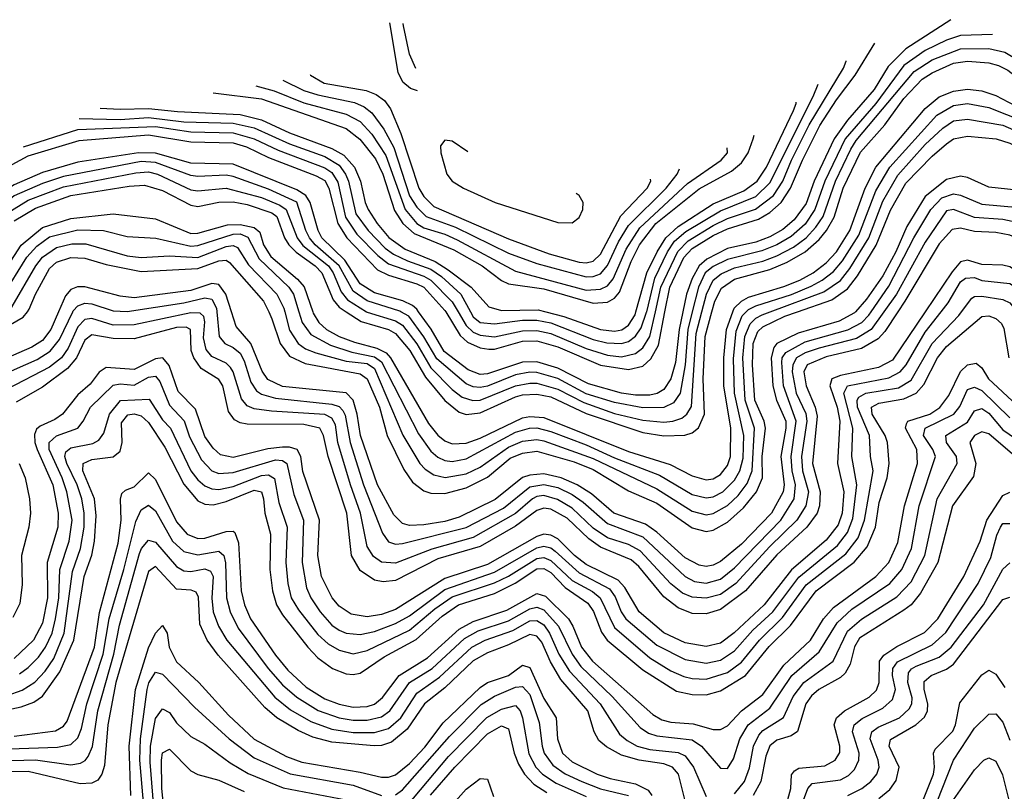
# Model space of a CAD drawing. Header units: inches. Extents: x 884549 to 1028252, y 526810 to 653624.
# Tile 354 of 656: x 897146 to 899934, y 638642 to 640828. Entities that reach past the tile are written whole.
import ezdxf

# ---------------------------------------------------------------- set-up
doc = ezdxf.new("R2010")
doc.units = ezdxf.units.IN
doc.header["$MEASUREMENT"] = 0
doc.layers.add('A8693', color=7, linetype='Continuous')
doc.layers.add('A8694', color=7, linetype='Continuous')

msp = doc.modelspace()

# ---------------------------------------------------------------- linework, layer by layer
at = {"layer": 'A8693', "color": 5}
for points, elevation in [([(897015.7, 639904.3), (897155.5, 639984.5), (897167.4, 640000)], 3620), ([(897255.6, 640000), (897233.8, 639950), (897210, 639918.7), (897180, 639900), (897068.3, 639851.7)], 3580), ([(897090, 639818.9), (897195, 639865), (897231.8, 639888.2), (897258.1, 639921.9), (897296, 640000)], 3560), ([(897110, 638913.1), (897152.1, 638927.9), (897188.7, 638951.3), (897217.6, 638982.4), (897241.8, 639018.2), (897271.3, 639090), (897295.4, 639264.6), (897318, 639330), (897327.9, 639390), (897327.7, 639430), (897321.5, 639470), (897308.4, 639510), (897279.3, 639570), (897273.1, 639590), (897276.5, 639603.5), (897290, 639614.9), (897352.7, 639627.3), (897370, 639636.6), (897384, 639656), (897400.2, 639710), (897431.1, 639748.9), (897512.4, 639752.4), (897550, 639693.6), (897572.3, 639670), (897630.3, 639550), (897650, 639523.7), (897670, 639506.9), (897690, 639498.8), (897710, 639497), (897750, 639505.2), (897830, 639536.4), (897850, 639538.5), (897867.6, 639527.6), (897879.6, 639459.6), (897903.1, 639390), (897899.5, 639290), (897905.1, 639230), (897914.5, 639190), (897935.4, 639155.4), (897990, 639085.9), (898019.1, 639059.1), (898050, 639041.4), (898090, 639031.2), (898130, 639040.7), (898250, 639098.3), (898321.3, 639158.7), (898370, 639192.6), (898490, 639232.3), (898530, 639251.3), (898610, 639301.2), (898630, 639304.2), (898650, 639296), (898710, 639238.5), (898767.7, 639207.7), (898789.8, 639190), (898830, 639106.1), (898930, 639020.3), (898990, 638983.5), (899026.8, 638966.8), (899050, 638960.9), (899090, 638959.1), (899150, 638978), (899190, 639008), (899240.4, 639070), (899306, 639134), (899373.3, 639226.7), (899485.2, 639314.8), (899520.5, 639359.5), (899538.1, 639410), (899562.4, 639550), (899554.8, 639590), (899551.9, 639650), (899518.8, 639730), (899517.1, 639750), (899521.9, 639758.1), (899541.9, 639770), (899634.9, 639785.1), (899670, 639806.5), (899730, 639910.4), (899805.2, 639990), (899812.7, 640000)], 3440), ([(899593, 640000), (899557.3, 639950), (899515.4, 639924.6), (899410, 639897.5), (899370, 639883.7), (899345.8, 639870), (899334.8, 639850), (899333.7, 639830), (899344.8, 639770), (899371.8, 639711.8), (899375.1, 639690), (899359.6, 639590), (899362.7, 639550), (899379.5, 639490), (899371.8, 639450), (899346.4, 639410), (899270, 639335.1), (899174.1, 639230), (899130, 639199.1), (899090, 639189.2), (899050, 639191.4), (899022.9, 639202.9), (898989.6, 639229.6), (898903, 639323), (898870, 639340.6), (898810, 639360.1), (898770, 639387.5), (898710, 639443.7), (898668.4, 639468.4), (898630, 639479.5), (898610, 639476.8), (898597.5, 639470), (898550, 639428.8), (898430, 639360.8), (898312.6, 639327.4), (898210, 639287.8), (898170, 639290.4), (898147.2, 639307.2), (898130, 639335), (898110.8, 639430), (898082.3, 639510), (898046.9, 639630), (898039.5, 639679.5), (898030, 639698.5), (898009.3, 639709.3), (897858.3, 639718.3), (897810, 639725.4), (897790, 639733.4), (897773.3, 639753.3), (897750.5, 639830), (897742.5, 639842.5), (897730, 639854.4), (897690, 639873.4), (897673.4, 639893.4), (897666.5, 639926.5), (897670, 639971.8), (897667.1, 639987.1), (897656.2, 639996.2), (897630, 639996.7), (897470, 639963.2), (897410, 639961.8), (897350, 639980.7), (897330, 639978.3), (897310, 639957.9), (897282.9, 639897.1), (897263.7, 639870), (897230, 639842.8), (897110, 639780.5)], 3540), ([(897110, 638872.4), (897150, 638880.8), (897186, 638894), (897210, 638911), (897259.5, 638980.5), (897298.8, 639070), (897328.3, 639250), (897349.4, 639310.6), (897357.4, 639350), (897361.9, 639421.9), (897357.6, 639470), (897324.8, 639550), (897324.9, 639570), (897350, 639581.4), (897410, 639589.1), (897430, 639605.3), (897435.6, 639630), (897434.1, 639685.9), (897451.9, 639708.1), (897470, 639710.8), (897490, 639705.7), (897510, 639686.7), (897556.3, 639616.3), (897610, 639512.1), (897650, 639464.9), (897670, 639455.1), (897693.7, 639453.7), (897730, 639462.3), (897810, 639494.5), (897830, 639490), (897836.3, 639470), (897839.6, 639430), (897855.6, 639370), (897854.4, 639270), (897861.9, 639210), (897873, 639170), (897890, 639141.5), (897961.5, 639050), (897990, 639019.9), (898031.3, 638990), (898070, 638974.5), (898090, 638972.3), (898110, 638976.4), (898177.7, 639022.3), (898268.4, 639071.6), (898341.9, 639138.1), (898387.9, 639170), (898490, 639201.9), (898548.7, 639231.3), (898610, 639271.6), (898630, 639273.1), (898650, 639261.6), (898690, 639218.8), (898754.6, 639174.6), (898771, 639151), (898792.9, 639092.9), (898809.8, 639070), (898910, 638985.9), (899005.3, 638925.3), (899050, 638915.7), (899090, 638915.5), (899130, 638926.5), (899200.7, 638970), (899268.1, 639051.9), (899329, 639111), (899401.1, 639210), (899508.8, 639291.2), (899546.1, 639333.9), (899568.9, 639390), (899580, 639460), (899602.2, 639530), (899607.9, 639570), (899603.7, 639630), (899596.9, 639650), (899559.5, 639710), (899558.3, 639730), (899578.6, 639741.4), (899650, 639753.6), (899684.8, 639770), (899706.1, 639793.9), (899745, 639870), (899770, 639901.8), (899870, 639986.5), (899890, 639988.6), (899910, 639981.5), (899926.6, 639966.6), (899933.1, 639953.1), (899947, 639870)], 3420), ([(899709.9, 640000), (899617.1, 639862.9), (899578.1, 639841.9), (899470, 639819.6), (899445.9, 639810), (899439.8, 639790), (899460.8, 639730), (899468.5, 639690), (899461.4, 639570), (899479.8, 639490), (899474.6, 639430), (899463.7, 639396.3), (899430, 639352.9), (899331.2, 639268.8), (899253.8, 639170), (899169.3, 639090.7), (899130, 639061.2), (899090, 639051.7), (899030, 639062.5), (898970, 639091), (898899.9, 639150), (898859, 639219), (898840.3, 639240.3), (898750, 639284.1), (898716.4, 639310), (898670, 639356.7), (898650, 639367.7), (898630, 639369.9), (898610, 639363.4), (898470, 639283.9), (898350, 639245), (898210, 639156.5), (898170, 639142.9), (898130, 639136.1), (898083.9, 639143.9), (898050, 639166.3), (898030.1, 639190), (898000.2, 639250), (897990.3, 639310), (897994.3, 639410), (897947.9, 639547.9), (897942, 639590), (897931.8, 639610), (897910, 639616.7), (897890, 639616.9), (897848.3, 639611.7), (897750, 639587.6), (897714.6, 639594.6), (897693.4, 639613.4), (897670, 639646.9), (897643.8, 639723.8), (897594.3, 639774.3), (897568.4, 639848.4), (897550.9, 639870), (897530, 639867.1), (897470, 639836.3), (897390, 639842.2), (897370.6, 639829.4), (897344.7, 639795.3), (897310, 639765.2), (897267.1, 639710), (897245.4, 639694.6), (897203.5, 639676.5), (897192.8, 639667.2), (897187.1, 639652.9), (897188.3, 639630), (897195.1, 639610), (897239.1, 639510), (897254.9, 639430), (897254, 639390), (897223.1, 639290), (897224.3, 639190), (897210, 639117.8), (897184.9, 639070), (897130, 639018)], 3480), ([(899632.4, 640000), (899595.5, 639944.5), (899576.7, 639923.3), (899530, 639896.3), (899430, 639872.9), (899375.8, 639850), (899366.6, 639830), (899372.6, 639790), (899398.3, 639730), (899404.5, 639704.5), (899390.5, 639570), (899412.4, 639490), (899410.7, 639450), (899403.9, 639430), (899374.8, 639390), (899290, 639311.6), (899200.9, 639210), (899130, 639156.9), (899090, 639144.1), (899050, 639145.4), (899010, 639161.4), (898970, 639192.6), (898898.8, 639278.8), (898877.7, 639297.7), (898790, 639332.9), (898757.1, 639357.1), (898695.6, 639415.6), (898650, 639440.7), (898630, 639443.6), (898610, 639437.1), (898550, 639393), (898450, 639335.5), (898330, 639300.1), (898210, 639239.2), (898174.7, 639234.7), (898150, 639239.6), (898110, 639267.3), (898085.5, 639310), (898071.8, 639430), (898018.9, 639590), (898006.1, 639650), (897995.3, 639670), (897950, 639680.8), (897790, 639682.1), (897770, 639685.6), (897754.3, 639694.3), (897737.3, 639717.3), (897720.5, 639790), (897710, 639808.4), (897659.7, 639839.7), (897638.4, 639870), (897631.2, 639890), (897629.6, 639949.6), (897616.6, 639956.6), (897590, 639955.5), (897470, 639923.9), (897410, 639924.8), (897350, 639935.1), (897330, 639919.3), (897306.2, 639870), (897281, 639839), (897210, 639786.2), (897135.7, 639744.3)], 3520), ([(897145.2, 638974.8), (897170, 638992.6), (897198.7, 639021.3), (897218.7, 639050), (897237.2, 639090), (897247.3, 639130), (897256.8, 639190), (897258.8, 639270), (897285.6, 639350), (897294.1, 639410), (897279.3, 639490), (897266, 639530), (897229.3, 639610), (897229.3, 639630), (897250, 639649), (897310, 639670), (897325.6, 639690), (897346.2, 639730), (897410, 639792.2), (897430, 639795.6), (897470, 639792.2), (897510, 639814.7), (897530, 639818.1), (897542.3, 639802.3), (897570, 639735.3), (897611.2, 639691.2), (897626.1, 639646.1), (897660.9, 639580.9), (897690, 639549.2), (897710, 639542), (897750, 639544.5), (897870, 639580.8), (897890, 639579.1), (897902.1, 639570), (897922.4, 639482.4), (897949.6, 639410), (897945.4, 639290), (897958, 639218), (897970.1, 639190), (897996.9, 639150), (898030, 639112.8), (898050, 639098.5), (898070, 639089.8), (898110, 639086), (898150, 639094.8), (898210, 639116.8), (898250, 639139.2), (898350, 639213.1), (898490, 639262.9), (898610, 639331.7), (898630, 639336.4), (898650, 639331.3), (898662.3, 639322.3), (898730, 639260.3), (898815.7, 639215.7), (898832.4, 639192.4), (898849, 639150), (898861.9, 639130), (898950, 639055.7), (899030, 639014.7), (899090, 639004.6), (899130, 639013.4), (899170, 639039.8), (899222.1, 639097.9), (899278.3, 639150), (899352, 639248), (899461.7, 639338.3), (899490, 639374.5), (899505, 639415), (899516.7, 639510), (899502, 639590), (899505.5, 639670), (899480.1, 639770), (899489.9, 639790), (899606.7, 639813.3), (899639.4, 639830), (899656.1, 639850), (899710, 639942.3), (899755.2, 640000)], 3460), ([(897703.9, 640000), (897710.4, 639930), (897726.8, 639910), (897750, 639899), (897770, 639882.6), (897781.4, 639861.4), (897800.4, 639800.4), (897816.1, 639776.1), (897830, 639766.5), (897870, 639755.4), (898030, 639738.2), (898050, 639731.8), (898060.4, 639720.4), (898067.2, 639707.2), (898081.9, 639630), (898119.7, 639510), (898172.9, 639372.9), (898190, 639348.2), (898210, 639341.9), (898230, 639343.5), (898410, 639389.1), (898515.8, 639444.2), (898590, 639503.8), (898630, 639511.2), (898670, 639502.4), (898710, 639482.3), (898741, 639461), (898810, 639400.1), (898910, 639362.5), (899030, 639250.3), (899056.4, 639236.4), (899090, 639231.4), (899130, 639242.9), (899170, 639275.2), (899301, 639410), (899339.3, 639470), (899343.2, 639510), (899333.4, 639550), (899330.1, 639590), (899344.9, 639690), (899308.6, 639790), (899303.8, 639856.2), (899305.4, 639870), (899315.4, 639884.6), (899370, 639915), (899491, 639949), (899530.7, 639970), (899550, 639990.3), (899556.7, 640000)], 3560), ([(899512.3, 640000), (899510, 639997.4), (899466.7, 639973.3), (899350, 639939.7), (899290, 639910), (899281.4, 639898.6), (899273.9, 639870), (899278.5, 639790), (899288.6, 639750), (899315.1, 639690), (899315.8, 639670), (899301.3, 639590), (899310.6, 639510), (899308.1, 639490), (899274.4, 639430), (899190, 639342.1), (899130, 639293.1), (899110, 639282.5), (899090, 639278.8), (899070, 639282), (899030, 639303.5), (898950, 639376), (898918.2, 639398.2), (898828.4, 639430), (898764.6, 639484.6), (898724.5, 639510), (898679.2, 639530), (898630, 639540.8), (898590, 639537.6), (898570, 639530.8), (898491.9, 639468.1), (898390, 639418.6), (898350, 639406.3), (898290, 639396.7), (898250, 639395.1), (898230, 639400.1), (898204.8, 639424.8), (898159.3, 639510), (898110.4, 639650), (898101.2, 639710), (898089.8, 639750), (898070, 639770.4), (897890, 639788.9), (897848.4, 639808.4), (897832.3, 639832.3), (897800.3, 639910), (897758.5, 639958.5), (897745.5, 640000)], 3580), ([(897850.7, 640000), (897860.1, 639980.1), (897883.6, 639910), (897910, 639874.5), (897953.6, 639853.6), (898110, 639824.5), (898129.3, 639810), (898164.2, 639730), (898186, 639650), (898233.2, 639553.2), (898257.6, 639517.6), (898290, 639492.8), (898310, 639486.5), (898350, 639485.5), (898410, 639501.5), (898470, 639531.9), (898534.5, 639585.5), (898570, 639600.1), (898610, 639604.9), (898715.5, 639575.5), (898770, 639552.9), (898870, 639493), (898950, 639457.8), (899050, 639388.3), (899090, 639377.6), (899110, 639381.7), (899150, 639404.2), (899195.5, 639444.5), (899232.2, 639490), (899248.9, 639530), (899248.6, 639590), (899257.9, 639670), (899253.7, 639690), (899227.9, 639750), (899221.2, 639850), (899222.8, 639910), (899236.1, 639943.9), (899250, 639957.1), (899312.5, 639987.5), (899348.4, 640000)], 3620), ([(897896.2, 640000), (897910, 639948.5), (897934.3, 639910), (897955.4, 639895.4), (897983.8, 639883.8), (898070, 639860.5), (898130, 639853.3), (898150, 639839.6), (898230.2, 639650.2), (898279.2, 639570), (898293.9, 639553.9), (898318.1, 639538.1), (898350.3, 639530.3), (898410, 639541.4), (898450, 639559.7), (898530, 639616.6), (898570, 639633.3), (898610, 639638.2), (898630, 639634.7), (898770, 639584.3), (898950, 639498.9), (899050, 639435.6), (899090, 639425.2), (899110, 639428.6), (899150, 639451.2), (899180.2, 639479.8), (899206, 639514), (899219.6, 639550), (899226.4, 639670), (899200.6, 639750), (899193.4, 639870), (899199.5, 639930), (899213.9, 639966.1), (899230, 639981.8), (899248.6, 639991.4), (899271.3, 640000)], 3640), ([(897936.4, 640000), (897945.4, 639970), (897970, 639935.5), (898025.8, 639905.8), (898086, 639886), (898150, 639872.7), (898170, 639858.4), (898274.7, 639654.7), (898310, 639605.7), (898330, 639588), (898350, 639578.6), (898370, 639575.8), (898410, 639583.2), (898550, 639659.1), (898589.6, 639670.4), (898610, 639671.3), (898650, 639661.3), (898750, 639623), (898830, 639586.6), (898957.3, 639537.3), (899050, 639482.7), (899090, 639473.2), (899110, 639475.9), (899137.1, 639490), (899170, 639523.1), (899185.3, 639550), (899194.4, 639585.6), (899196.3, 639650), (899170, 639770), (899167, 639867), (899174.9, 639945.1), (899191.5, 639988.5), (899203.1, 640000)], 3660), ([(897975.4, 640000), (897976.6, 639996.6), (897992.4, 639970), (898014.8, 639950), (898050.5, 639930.5), (898093.7, 639913.7), (898157.4, 639897.4), (898183.5, 639883.5), (898195.6, 639870), (898303.6, 639683.6), (898330, 639650.4), (898350, 639634.6), (898370, 639626.4), (898410, 639627.6), (898450, 639642.1), (898570, 639699.6), (898590, 639703.3), (898630, 639701), (898870, 639604.3), (898987.8, 639567.8), (899050, 639535.1), (899090, 639523.8), (899110, 639527.1), (899130, 639539.2), (899150, 639564.8), (899158.7, 639590), (899159.5, 639670), (899139.4, 639790), (899140, 639870), (899147.4, 639950), (899165.6, 640000)], 3680), ([(898070.3, 640000), (898112.5, 639972.5), (898190, 639949.5), (898210, 639938.8), (898250.1, 639890.1), (898294.9, 639814.9), (898350, 639748.9), (898390, 639715.5), (898410, 639709.4), (898450, 639713.5), (898550, 639759.2), (898570, 639764.8), (898610, 639767), (898650, 639759.1), (898750, 639711.8), (898910, 639657.9), (898970, 639649.1), (899029.7, 639650.3), (899050, 639656.9), (899068.3, 639671.7), (899085.4, 639710), (899081.2, 639810), (899086.7, 639930), (899105.8, 640000)], 3720), ([(898128, 640000), (898130, 639998.8), (898210, 639974.7), (898230, 639962.1), (898270, 639909.8), (898310, 639841.7), (898370, 639780.2), (898398.5, 639758.5), (898428.5, 639748.5), (898450, 639749.7), (898550, 639790.5), (898590, 639798.2), (898610, 639797.5), (898670, 639781.1), (898742.8, 639742.8), (898830, 639712.3), (898910, 639693.2), (898970, 639687.9), (898995.1, 639690), (899020.9, 639699.1), (899035, 639710), (899048.1, 639731.9), (899061.2, 639938.8), (899077.7, 640000)], 3740), ([(899050.2, 640000), (899037.4, 639950), (899030, 639850), (899015.7, 639770), (898997.4, 639742.6), (898970, 639729.2), (898910, 639727.8), (898830, 639742.9), (898750, 639767.9), (898670, 639810.8), (898610, 639827.8), (898590, 639829), (898550, 639821.7), (898470, 639789), (898450, 639785.7), (898430, 639787.8), (898410, 639796.3), (898327, 639867), (898290, 639929.6), (898247.3, 639987.3), (898225.2, 640000)], 3760), ([(899023.9, 640000), (899013.6, 639950), (899003.1, 639856.9), (898989.4, 639810.6), (898970, 639779.8), (898951.4, 639768.6), (898930, 639764), (898890, 639763.6), (898850, 639769.5), (898756.1, 639796.1), (898670, 639840.8), (898610, 639857.9), (898570, 639857.3), (898470, 639824), (898450, 639822.9), (898415.5, 639835.5), (898347.9, 639887.9), (898310.7, 639950.7), (898275.3, 640000)], 3780), ([(898352.2, 640000), (898392.9, 639932.9), (898414, 639914), (898450, 639897.8), (898474, 639894), (898490, 639894.6), (898570, 639917), (898610, 639918), (898670, 639900.6), (898790, 639848.7), (898870, 639836.3), (898910, 639845.9), (898933.4, 639866.6), (898954.4, 639905.6), (898973.1, 640000)], 3820), ([(898386.9, 640000), (898410, 639961.2), (898430, 639942.1), (898450, 639933.6), (898490, 639929.3), (898570, 639946.5), (898610, 639947.4), (898650, 639938.6), (898750, 639896), (898810, 639877.5), (898850, 639872.6), (898890, 639881.5), (898910, 639898.1), (898930.1, 639929.9), (898945.8, 640000)], 3840), ([(898422.4, 640000), (898430, 639985.9), (898449.7, 639969.7), (898490, 639965.7), (898570, 639976.8), (898610, 639976.6), (898650, 639968.4), (898770, 639922), (898808, 639912), (898849.8, 639910.2), (898870, 639916.3), (898890, 639930.9), (898905.8, 639954.2), (898921.1, 639998.9), (898921.4, 640000)], 3860), ([(898635.4, 640000), (898686.3, 639986.3), (898790, 639950.2), (898830, 639945.1), (898850.8, 639949.2), (898870, 639961.9), (898888.5, 639991.5), (898890.9, 640000)], 3880), ([(897130, 638797.6), (897246.9, 638813.1), (897270, 638826.3), (897279.7, 638840.3), (897357.7, 639050), (897371.3, 639148.7), (897424.6, 639344.6), (897432.9, 639410), (897431.1, 639468.9), (897434.9, 639485.1), (897445.5, 639494.5), (897470, 639504.2), (897510, 639543.7), (897530, 639525.2), (897590, 639405.5), (897620.3, 639370), (897650, 639358.1), (897670, 639358.6), (897730, 639378.2), (897750, 639378.6), (897754.6, 639374.6), (897765.4, 639345.4), (897772.5, 639210), (897782.1, 639170), (897799.3, 639130), (897870, 639027.8), (897905.2, 638985.2), (897957.1, 638937.1), (898010, 638904.1), (898050, 638888.3), (898090, 638880.2), (898130, 638882.3), (898150, 638888.9), (898172.7, 638907.3), (898220.7, 638970), (898300.4, 639019.6), (898390, 639101.3), (898430, 639122.8), (898524.9, 639155.1), (898610, 639201.7), (898634.4, 639194.4), (898699.5, 639130), (898712.5, 639110), (898737, 639050), (898767.4, 639010), (898939, 638859), (898964.5, 638844.5), (898990, 638837.7), (899052.6, 638832.6), (899110, 638817), (899130, 638817.2), (899150, 638827.5), (899189.6, 638870), (899250, 638916.1), (899310, 638998.9), (899385.6, 639070), (899422.1, 639130), (899450, 639162.4), (899570.1, 639249.9), (899607.3, 639290), (899633, 639347), (899651.4, 639450), (899688.2, 639570), (899686, 639610), (899654.1, 639670), (899657, 639683), (899660.7, 639690), (899723.1, 639710), (899751.4, 639728.6), (899777.3, 639762.7), (899810, 639830.7), (899830, 639850.3), (899854.4, 639854.4), (899870, 639841.8), (899889.8, 639809.8), (899970, 639736)], 3380), ([(897090, 638761.6), (897252.8, 638767.2), (897290, 638774.5), (897310, 638793.6), (897320.2, 638819.8), (897335.7, 638890), (897382.3, 639030), (897398.8, 639130), (897440.5, 639270), (897474.2, 639405.8), (897490, 639439.5), (897510, 639452.6), (897530, 639436.4), (897578.7, 639350), (897610, 639320.7), (897650, 639312.1), (897710, 639321.6), (897723.8, 639310), (897728.7, 639288.7), (897731.4, 639190), (897741.9, 639150), (897764, 639104), (897849.7, 638989.7), (897890, 638943.3), (897930, 638908.1), (897991, 638871), (898049.9, 638850.1), (898090, 638843.1), (898130, 638843.1), (898170, 638852.5), (898194, 638870), (898250, 638950), (898314.1, 638990), (898405.4, 639074.6), (898444.1, 639095.9), (898530, 639124.8), (898590, 639158.5), (898610, 639163.6), (898630, 639155.9), (898671.7, 639110), (898709.8, 639030), (898735.1, 638995.1), (898823.6, 638910), (898902.6, 638822.6), (898926.8, 638806.8), (898950, 638799.1), (899050, 638787.3), (899076.6, 638770), (899130, 638707.3), (899150, 638706.1), (899166.7, 638733.3), (899185.2, 638790), (899208.4, 638830), (899270, 638876.9), (899332, 638970), (899410, 639036.5), (899460.6, 639119.4), (899502.3, 639157.7), (899609.6, 639230), (899643.5, 639270), (899671, 639330), (899693.2, 639450), (899739.2, 639590), (899731.8, 639610), (899705.7, 639650), (899709.6, 639670), (899791.2, 639710), (899808.1, 639731.9), (899830, 639780.4), (899850, 639786.7), (899870, 639777.2), (899950, 639699.3)], 3360), ([(899170, 638634.5), (899197.9, 638670), (899212.1, 638707.9), (899224.2, 638770), (899239, 638801), (899250, 638813.6), (899308.7, 638851.3), (899336.2, 638910), (899366.1, 638950), (899449.2, 639010.8), (899490, 639095.4), (899530, 639129.8), (899630, 639192.5), (899670, 639235.3), (899708.8, 639310), (899743.8, 639470), (899800.9, 639570), (899798.6, 639590), (899770.8, 639630), (899768.7, 639650), (899830, 639687.5), (899850, 639719.6), (899870, 639726.2), (899890, 639713.3), (899930, 639665.4), (899986.8, 639626.8)], 3340), ([(899957.2, 639597.2), (899890, 639654.7), (899870, 639659.9), (899849.9, 639650), (899836.1, 639630), (899853.1, 639570), (899846.7, 639533.3), (899787, 639450), (899745.4, 639290), (899697.2, 639202.8), (899670, 639170.1), (899650, 639154.7), (899524.3, 639075.7), (899509.4, 639050.6), (899497.7, 639002.3), (899483.7, 638976.3), (899470, 638964.1), (899408.8, 638930), (899387.8, 638912.2), (899371.7, 638890), (899348.7, 638811.3), (899330, 638799.1), (899290, 638787.1), (899269.7, 638770.3), (899258.3, 638741.7), (899244.5, 638670), (899222.7, 638630)], 3320), ([(897144, 639570), (897161.1, 639530), (897173.5, 639470), (897176.1, 639430), (897171.3, 639390), (897150.9, 639310), (897152.2, 639227.8), (897145.8, 639174.2), (897125.7, 639134.3)], 3520), ([(899321.4, 638618.6), (899329.7, 638650), (899331.7, 638688.3), (899340.3, 638699.7), (899352.5, 638707.5), (899425.7, 638714.3), (899454.9, 638730), (899467.9, 638752.1), (899468.3, 638770), (899451.8, 638830), (899458.6, 638850), (899481.5, 638870), (899551.8, 638908.2), (899572.1, 638927.9), (899579.6, 638950), (899580.7, 639010), (899592.9, 639027.1), (899630, 639051.6), (899708, 639092), (899746.1, 639130), (899819.1, 639250), (899866, 639350), (899884.4, 639410), (899930, 639479.6), (899950, 639489.2)], 3280), ([(899353.7, 638586.3), (899377.5, 638650), (899390, 638663.9), (899470, 638674), (899493, 638687), (899510, 638703.9), (899522.5, 638730), (899522.8, 638750), (899504, 638810), (899509, 638830), (899531.6, 638848.4), (899590, 638876.9), (899617.7, 638902.3), (899625.8, 638930), (899617.6, 638970), (899618.4, 638990), (899631.6, 639008.4), (899730, 639057), (899768.1, 639091.9), (899859.7, 639230), (899896.2, 639303.8), (899912.5, 639367.5), (899922.9, 639390), (899930, 639400.8), (899950, 639400.8)], 3260), ([(897090, 638728), (897190, 638730.7), (897290, 638717.1), (897318.1, 638721.9), (897331, 638729), (897339.6, 638740.4), (897351.5, 638768.5), (897366.9, 638870), (897411.9, 639030), (897428, 639112), (897484.9, 639315.1), (897490.3, 639329.7), (897510, 639352.9), (897530, 639347.7), (897590, 639278.2), (897610, 639266.6), (897630, 639264.4), (897670, 639271.7), (897685.8, 639265.8), (897693.2, 639250), (897689.3, 639189.3), (897693.9, 639150), (897709, 639110), (897732, 639070), (897868.5, 638908.5), (897912.6, 638872.6), (897970, 638839.1), (898030, 638818), (898090, 638808.1), (898150, 638808.3), (898190, 638820.1), (898224.9, 638850), (898270, 638919.7), (898334.9, 638965.1), (898425.7, 639050), (898463.7, 639070), (898542.4, 639097.6), (898590, 639124.8), (898610, 639126), (898630, 639113.6), (898646.4, 639090), (898672.2, 639030), (898702.3, 638982.3), (898789.3, 638890), (898844.1, 638804.1), (898865.7, 638785.7), (898894.5, 638770), (898930, 638760.5), (899010, 638751.6), (899030, 638741.9), (899054, 638710), (899090, 638627.2)], 3340), ([(899490.5, 638630), (899530.3, 638649.7), (899556.2, 638670), (899572.7, 638690), (899579.5, 638710), (899576.9, 638730), (899554.3, 638790), (899558.6, 638810), (899576.8, 638823.2), (899637, 638850), (899665, 638875), (899672.5, 638890), (899673, 638907), (899661.2, 638950), (899663.1, 638976.9), (899671.2, 638988.8), (899684.1, 638995.9), (899750, 639021.6), (899783.5, 639050), (899874.8, 639170), (899930, 639270.7), (899950, 639289)], 3240), ([(899031.3, 638611.3), (899011.8, 638690), (898994.8, 638710), (898970, 638719.5), (898900.2, 638730), (898850, 638744.3), (898807.4, 638767.4), (898786, 638786), (898772.4, 638810), (898754.6, 638870), (898678.4, 638958.4), (898648.8, 639008.8), (898624.1, 639064.1), (898610, 639081), (898590, 639085.8), (898530, 639056.5), (898470, 639034.4), (898430, 639011.7), (898350, 638934.5), (898292, 638890), (898242.6, 638817.4), (898198.6, 638781.4), (898170, 638771.9), (898149.6, 638770.4), (898030, 638781), (897975.6, 638795.6), (897934.1, 638814.1), (897874.1, 638850), (897839.4, 638879.4), (897707.3, 639027.3), (897676.4, 639070), (897655.5, 639115.5), (897651.7, 639191.7), (897645.6, 639205.6), (897631.4, 639211.4), (897590, 639214.5), (897530, 639279), (897510, 639264.8), (897417.9, 638950), (897394.8, 638830), (897385.4, 638714.6), (897378.3, 638690), (897366.4, 638673.6), (897350, 638665.1), (897316.9, 638663.1), (897170, 638697.6), (897070, 638696.8)], 3320), ([(899578.7, 638621.3), (899610, 638647.2), (899627.8, 638672.2), (899635.9, 638710), (899607.8, 638770), (899611.9, 638788.1), (899683.7, 638830), (899708.5, 638851.5), (899716.9, 638870), (899717.5, 638890), (899707.2, 638930), (899707.2, 638952.8), (899726.9, 638970), (899770, 638987.3), (899790, 639001.5), (899930, 639185), (899950, 639191.9)], 3220), ([(897460.7, 638630), (897455.9, 638770), (897473.1, 638930), (897510, 639048.4), (897530, 639090.1), (897550, 639111.4), (897563.6, 639090), (897569.1, 639050), (897590, 639008.4), (897652.8, 638950), (897737.2, 638857.2), (897810, 638789.8), (897900.8, 638740.8), (897944.2, 638724.2), (898110, 638696.3), (898170, 638681.4), (898190, 638681.5), (898210, 638688.9), (898250, 638720.9), (898293, 638767), (898344.5, 638835.5), (898450, 638935.9), (898470, 638949.6), (898530, 638969.6), (898570, 638999), (898590, 638992.9), (898630, 638904.7), (898664.9, 638850), (898668.4, 638790), (898682.6, 638750), (898710, 638724.8), (898781.3, 638690), (898817.6, 638677.6), (898890, 638662.7), (898925.1, 638645.1), (898935.5, 638630)], 3280), ([(897495.8, 638610), (897485.8, 638730), (897488.1, 638790), (897506.2, 638930), (897511.3, 638948.7), (897530, 638979.6), (897550, 638973.6), (897640.4, 638880.4), (897738.6, 638790), (897810, 638736.2), (897911.2, 638691.2), (898090, 638658.8), (898170, 638629.5)], 3260), ([(899701.6, 638610), (899733.2, 638690), (899736.5, 638710), (899733.7, 638750), (899738.7, 638761.3), (899787.9, 638812.1), (899795.6, 638830), (899808, 638892), (899870, 638971.8), (899890, 638984.8), (899910, 638973.4), (899936, 638936)], 3180), ([(898210, 638631.5), (898230, 638646.2), (898362.9, 638797.1), (898452.5, 638887.5), (898490, 638911.2), (898550, 638936.3), (898570, 638938.4), (898590, 638915.7), (898617.1, 638837.1), (898624.8, 638770), (898631.3, 638750), (898655.9, 638715.9), (898690, 638691.7), (898737.3, 638670), (898790, 638648.8), (898869.9, 638629.9)], 3260), ([(897527.8, 638572.2), (897515.4, 638724.6), (897515.8, 638770), (897530, 638848.4), (897550, 638875.7), (897570, 638865.2), (897590, 638836.1), (897630, 638796.6), (897670, 638774.9), (897742, 638722), (897792.4, 638692.4), (897892, 638652), (898090, 638614.2)], 3240), ([(898241.5, 638598.5), (898360, 638740), (898469, 638851), (898510, 638874.6), (898550, 638884.6), (898563.3, 638870), (898569.9, 638849.9), (898587.8, 638747.8), (898607.7, 638710), (898626.3, 638690), (898664.9, 638664.9), (898750, 638627.2)], 3240), ([(899728.1, 638571.9), (899790.3, 638730), (899850, 638820.7), (899890, 638860.7), (899910, 638860.9), (899930, 638837.4), (899950, 638786.3)], 3160), ([(898309, 638631), (898377.9, 638710), (898470, 638804.4), (898510, 638826.9), (898530, 638818.5), (898546.1, 638750), (898558.3, 638718.3), (898575.4, 638690), (898601.9, 638661.9), (898638.2, 638638.2)], 3220), ([(897560.1, 638530), (897548.1, 638650), (897547, 638730), (897550, 638750.8), (897570, 638761.6), (897630, 638699.4), (897650, 638689.2), (897710, 638673.6), (897781.6, 638641.6)], 3220), ([(899790, 638617.4), (899850, 638703), (899876, 638730), (899890, 638736.4), (899910, 638727.5), (899928.8, 638688.8), (899948.8, 638608.8)], 3140), ([(898364, 638596), (898410, 638648), (898450, 638677.8), (898470, 638676.3), (898487.4, 638627.4)], 3180)]:
    msp.add_lwpolyline(points, dxfattribs=dict(at, elevation=elevation))
at = {"layer": 'A8694', "color": 5}
for points, elevation in [([(898272.5, 640625.6), (898252.2, 640632.2), (898231, 640651), (898217.6, 640677.6), (898193.6, 640819)], 3980), ([(898267.9, 640689.2), (898249.3, 640730), (898232.8, 640810), (898231.8, 640816.9)], 3960), ([(899782.9, 640827.6), (899654.8, 640745.2), (899605.5, 640694.5), (899565.4, 640630), (899490, 640542.8), (899452, 640490), (899396, 640370), (899372.7, 640307.3), (899339.4, 640260.6), (899306.5, 640233.5), (899270, 640212.3), (899230, 640197.6), (899150, 640179), (899091.2, 640148.8), (899069.6, 640130.4), (899050, 640094.1), (899034.3, 640050), (899023.9, 640000)], 3780), ([(898973.1, 640000), (898986.9, 640070), (899026.5, 640153.5), (899050, 640179.1), (899110, 640216), (899150, 640235.4), (899237.6, 640262.4), (899270, 640281.4), (899301.8, 640310), (899328.8, 640350), (899362.2, 640430), (899411.9, 640528.1), (899459.3, 640600.7), (899512, 640670), (899567.3, 640761.2)], 3820), ([(899901, 640785.7), (899810, 640782.4), (899770, 640770), (899710, 640740.6), (899650, 640697.5), (899570.3, 640590), (899483.3, 640490), (899425.9, 640370), (899397.3, 640290), (899370, 640248.7), (899330, 640213.7), (899290, 640189.9), (899247.1, 640172.9), (899150, 640148.5), (899110, 640128.8), (899087.3, 640110), (899068, 640070), (899050.2, 640000)], 3760), ([(899077.7, 640000), (899091.1, 640050), (899109.9, 640090.1), (899132.4, 640107.6), (899170, 640124.8), (899250, 640143.6), (899290, 640158.7), (899336.7, 640183.3), (899373, 640210), (899400.6, 640239.4), (899421, 640270), (899456.2, 640370), (899499, 640461), (899514.8, 640485.2), (899679.1, 640680.9), (899730, 640713.9), (899810, 640744.7), (899890, 640745.6), (899935.3, 640735.3), (899973.3, 640713.3), (900000, 640689.5)], 3740), ([(898945.8, 640000), (898961.6, 640070), (899009.2, 640170.8), (899039, 640201), (899110, 640244.6), (899150, 640264.1), (899229.1, 640290.9), (899280.3, 640330), (899306.4, 640370), (899331.1, 640430), (899381.4, 640530), (899478.9, 640690), (899486, 640710), (899485.9, 640710.8)], 3840), ([(899105.8, 640000), (899114.1, 640030), (899132.7, 640067.3), (899170, 640092.7), (899270, 640119.8), (899319.4, 640140.6), (899370, 640169.7), (899410, 640205.1), (899430.5, 640230), (899452.2, 640267.8), (899478.2, 640350), (899527.3, 640452.7), (899595.7, 640530), (899650, 640604.1), (899701.3, 640658.7), (899730, 640677.4), (899790, 640704), (899830, 640710.2), (899890, 640705), (899917.7, 640697.7), (899944.1, 640684.1), (900000, 640641.2)], 3720), ([(897890.8, 640655.9), (897950, 640627.3), (897990, 640614.5), (898093.4, 640593.4), (898120.8, 640580.8), (898143.3, 640563.3), (898177, 640517), (898205.5, 640465.5), (898250, 640328.7), (898270, 640296.3), (898297.1, 640270), (898379.8, 640239.8), (898530, 640165.8), (898610, 640136.6), (898750, 640099.5), (898770, 640100.1), (898790, 640108), (898810, 640131.1), (898841.7, 640198.3), (898870, 640244.7), (898976.4, 640350), (899007.9, 640390), (899014.6, 640404.8)], 3960), ([(897968.6, 640672.2), (897969.2, 640670), (898007.7, 640647.7), (898126.6, 640626.6), (898155.4, 640615.4), (898178.8, 640598.8), (898195.5, 640575.5), (898225.2, 640505.2), (898275.9, 640350), (898290, 640326.9), (898318, 640298), (898530, 640206.4), (898644.7, 640164.7), (898730, 640141), (898750, 640139.2), (898770, 640143.9), (898790, 640163), (898848.5, 640271.5), (898922.9, 640350), (898933.1, 640370), (898931.8, 640376)], 3980), ([(897814.6, 640639.9), (897866.2, 640626.2), (897950, 640592.4), (898070, 640560.3), (898110, 640539.4), (898143, 640503), (898182.8, 640442.8), (898237, 640290), (898270, 640250.3), (898290, 640238), (898350, 640219.8), (898384.1, 640204.1), (898550, 640115.1), (898750, 640061.7), (898790, 640063.9), (898810, 640074), (898826.8, 640093.2), (898862.7, 640177.3), (898901.9, 640238.1), (899036.8, 640363.2), (899132.2, 640430), (899150.3, 640450), (899148.8, 640464.2)], 3940), ([(898921.4, 640000), (898944.2, 640095.8), (898980, 640170), (899000.3, 640199.7), (899032.5, 640227.5), (899130, 640285.7), (899230, 640326.8), (899270, 640365.3), (899392.5, 640610), (899406.5, 640645.1)], 3860), ([(899165.6, 640000), (899169.4, 640010.6), (899189.4, 640030.6), (899210, 640041.9), (899310, 640071.7), (899355, 640090), (899392.5, 640110), (899430, 640138.8), (899458.8, 640170), (899496.7, 640230), (899540.5, 640350), (899570.5, 640410), (899710, 640575.8), (899750, 640608.9), (899790, 640624.7), (899830, 640630.9), (899870, 640626.1), (899910, 640612.9), (900000, 640565.5)], 3680), ([(897693.9, 640620.1), (897830, 640603.7), (898070, 640519), (898109.3, 640489.3), (898153.3, 640433.3), (898174.4, 640390), (898206.9, 640286.9), (898230.2, 640250), (898262.3, 640222.3), (898375.3, 640175.3), (898454.9, 640130), (898510, 640088.9), (898530, 640079.6), (898630, 640064.7), (898770, 640024.3), (898810, 640027.4), (898830, 640038.6), (898844.1, 640055.9), (898877.5, 640142.5), (898901.1, 640190), (898947.6, 640250), (899070, 640348.8), (899161.5, 640398.5), (899190, 640421.8), (899208.3, 640450), (899223.1, 640490), (899225.3, 640500.4)], 3920), ([(898890.9, 640000), (898922, 640110), (898950.9, 640170), (898975.9, 640210), (899010, 640242), (899110, 640306.2), (899196.8, 640343.2), (899234.1, 640370), (899261, 640410), (899337.4, 640570), (899344.4, 640590), (899344.6, 640593.8)], 3880), ([(897373.1, 640577.3), (897430, 640573.9), (897510, 640576.1), (897592.9, 640567.1), (897770, 640559), (897830, 640544.1), (897910, 640507), (898030, 640462.9), (898063.7, 640443.7), (898093.4, 640410), (898110.7, 640370), (898123.7, 640310), (898132.1, 640290), (898157.6, 640250), (898191, 640211), (898237.7, 640177.7), (898322.2, 640142.2), (898359.3, 640119.3), (898424, 640070), (898474.6, 640014.6), (898510, 640004.2), (898614.3, 640005.7), (898635.4, 640000)], 3880), ([(899203.1, 640000), (899210, 640006.9), (899230, 640017.3), (899331, 640049), (899387.1, 640072.9), (899418.7, 640090), (899450, 640114.4), (899475.8, 640144.2), (899522.4, 640217.6), (899570, 640343.2), (899609.8, 640410), (899743, 640557), (899790, 640584.2), (899830, 640589.8), (899890, 640578.5), (899990, 640539), (900000, 640531.6)], 3660), ([(897314.2, 640547.5), (897430, 640544.6), (897510, 640550.4), (897610, 640538.5), (897750, 640534.3), (897810, 640521.5), (897910, 640475.8), (898010, 640440), (898050, 640415.5), (898068.6, 640390), (898076.8, 640370), (898097.4, 640277.4), (898132.2, 640230), (898180.7, 640180.7), (898203.8, 640163.8), (898244, 640144), (898310, 640120.4), (898340, 640100), (898395.2, 640050), (898422.4, 640000)], 3860), ([(899271.3, 640000), (899422.9, 640057.1), (899470, 640089.2), (899497, 640123), (899550.5, 640209.5), (899590, 640313.8), (899632.5, 640387.5), (899710, 640473.7), (899759.6, 640520.4), (899790, 640540.6), (899830, 640545.8), (899930, 640528.3), (899990, 640502.3), (900000, 640494.6)], 3640), ([(897156.2, 640467.8), (897310, 640516.2), (897530, 640525), (897630, 640509.5), (897750, 640507), (897810, 640490.5), (897877.6, 640457.6), (898010, 640407.5), (898030, 640394.8), (898047, 640367), (898068.5, 640268.5), (898100.2, 640220.2), (898159.4, 640159.4), (898190, 640136.4), (898290, 640101.4), (898310, 640090), (898370, 640028.3), (898386.9, 640000)], 3840), ([(897044.7, 640375.3), (897170, 640442.1), (897314.2, 640485.8), (897510, 640501), (897630, 640481.2), (897750, 640479), (897787.8, 640467.8), (897850, 640437.3), (897985.4, 640385.4), (898010, 640371.7), (898021.3, 640350), (898046.1, 640250), (898071.7, 640210), (898159.2, 640119.2), (898190, 640103.5), (898270, 640079.5), (898290, 640069.5), (898350, 640003.6), (898352.2, 640000)], 3820), ([(898350, 640486.1), (898337.5, 640470), (898338.3, 640450), (898355.4, 640390), (898370.1, 640370), (898402.6, 640350), (898491.8, 640310), (898670, 640253.5), (898710, 640251.9), (898730, 640267.4), (898740.1, 640290), (898741.6, 640310), (898730.5, 640330), (898721.6, 640335.4)], 4020), ([(898414.7, 640453), (898370, 640483.1), (898350, 640486.1)], 4020), ([(899348.4, 640000), (899446.1, 640033.9), (899490, 640065), (899518.3, 640101.7), (899571.5, 640188.5), (899611.6, 640288.4), (899655.4, 640364.6), (899730, 640441.4), (899770, 640475.7), (899790, 640490.1), (899830, 640498), (899911.2, 640490), (899950, 640477.5), (899990, 640457.6), (900000, 640449.7)], 3620), ([(898275.3, 640000), (898270, 640007.5), (898257.8, 640017.8), (898230.7, 640030.7), (898150, 640053.5), (898110, 640079.2), (898066.6, 640146.6), (898000.9, 640210), (897990.7, 640230), (897968.2, 640310), (897956.3, 640330), (897930, 640345.3), (897750, 640418.1), (897630, 640421.2), (897530, 640449.5), (897481.7, 640450), (897310, 640423.9), (897210, 640394.8), (897130, 640359.7), (897070, 640320.6), (896936.3, 640163.7), (896830, 640082.1), (896800.5, 640050), (896770.9, 640000)], 3780), ([(898225.2, 640000), (898221.9, 640001.9), (898130, 640031), (898090, 640058.9), (898050.3, 640130.3), (897982.8, 640190), (897966.3, 640210), (897955.9, 640230), (897930.7, 640310.7), (897850, 640347.5), (897750, 640383.4), (897730, 640387.5), (897650, 640382.9), (897630, 640386), (897530, 640423.2), (897490, 640425.6), (897270, 640383.8), (897210, 640363.7), (897130, 640328.2), (897074.8, 640285.2), (896950, 640134.3), (896850, 640060.7), (896810, 640015.1), (896802.8, 640000)], 3760), ([(896835.3, 640000), (896837.1, 640002.9), (896883.8, 640050), (896980.2, 640119.8), (897110, 640279.6), (897170, 640316), (897270, 640354.5), (897474, 640394), (897510, 640397), (897535.8, 640390), (897630, 640346), (897650, 640342.6), (897730, 640350.4), (897830, 640323.5), (897882.3, 640302.3), (897900.2, 640290), (897931.1, 640210), (897947.9, 640187.9), (898019.9, 640130), (898033.5, 640110), (898056.3, 640056.3), (898073.8, 640033.8), (898128, 640000)], 3740), ([(900000, 640335.1), (899970, 640345), (899890, 640353.6), (899830, 640380.2), (899810, 640384.3), (899770, 640374.4), (899710, 640327), (899658, 640242), (899627.2, 640170), (899590, 640102.2), (899544.2, 640035.8), (899512.3, 640000)], 3580), ([(897130, 640257.7), (897190, 640293.2), (897290, 640329.7), (897455.9, 640355.9), (897498.7, 640358.7), (897550, 640343.3), (897630, 640302), (897650, 640298.8), (897710, 640311), (897750, 640311.4), (897790, 640303.6), (897860, 640280), (897874.1, 640270), (897895.1, 640210), (897907.8, 640190), (897928.8, 640168.8), (897982.3, 640130), (898000.8, 640110), (898033.6, 640033.6), (898050, 640013.3), (898070.3, 640000)], 3720), ([(899556.7, 640000), (899607.3, 640072.7), (899678.1, 640210), (899725.6, 640290), (899757.5, 640322.5), (899790, 640334.1), (899810, 640330.6), (899870, 640304.7), (899975.8, 640295.8), (900000, 640284.3)], 3560), ([(900000, 640236.3), (899998.1, 640238.1), (899970, 640253.3), (899930, 640261.2), (899850, 640267.1), (899790, 640290.3), (899770, 640286.3), (899710, 640197.3), (899628.7, 640050), (899593, 640000)], 3540), ([(896978.7, 640000), (897039.3, 640040.7), (897071.1, 640068.9), (897150, 640188.8), (897210, 640238.6), (897290, 640264.7), (897410, 640277.5), (897530, 640263.9), (897630, 640222.1), (897650, 640222.7), (897733.8, 640246.2), (897770, 640247), (897810, 640239.3), (897825.5, 640225.5), (897836.1, 640190), (897857.1, 640157.1), (897932.6, 640092.6), (897951.2, 640071.2), (897975.4, 640000)], 3680), ([(897040, 640000), (897055.5, 640010), (897096.4, 640043.6), (897165.6, 640154.4), (897194.4, 640185.6), (897230, 640212.3), (897310, 640232), (897383, 640230), (897450, 640213.6), (897530.9, 640209.1), (897630, 640186.2), (897650, 640187.6), (897750, 640220.3), (897770, 640220.5), (897791.9, 640211.9), (897823.3, 640150), (897907.4, 640070), (897921.4, 640050), (897936.4, 640000)], 3660), ([(900000, 640186.8), (899970, 640208.6), (899950, 640217.2), (899910, 640224.4), (899850, 640227.7), (899810, 640237.2), (899786.5, 640233.5), (899750, 640192.4), (899652.3, 640030), (899632.4, 640000)], 3520), ([(897103.4, 640000), (897124.5, 640015.5), (897191, 640130), (897210, 640154.4), (897250, 640181.9), (897292.9, 640192.9), (897332.5, 640192.5), (897450, 640158.7), (897490, 640154.1), (897570, 640158.8), (897650, 640153.5), (897730, 640184.9), (897750, 640188), (897762.3, 640182.3), (897793.3, 640133.3), (897874.1, 640050), (897893.5, 640010), (897896.2, 640000)], 3640), ([(897167.4, 640000), (897172.8, 640007.2), (897190.6, 640050), (897230, 640122.8), (897250, 640140.7), (897290, 640154.1), (897330, 640151.7), (897390, 640133.7), (897490, 640113.9), (897650, 640122.5), (897710, 640144.9), (897730, 640146.3), (897739.9, 640139.9), (897836.5, 640030), (897850.7, 640000)], 3620), ([(900000, 640096.7), (899950, 640127.3), (899930, 640132.4), (899870, 640133.7), (899830, 640146), (899810, 640141.3), (899786.6, 640113.4), (899709.9, 640000)], 3480), ([(899755.2, 640000), (899774.9, 640025.1), (899810, 640085.2), (899824.3, 640095.7), (899850, 640097.7), (899870, 640088.8), (899950, 640080.7), (899990, 640054.6), (900000, 640039.9)], 3460), ([(897745.5, 640000), (897729.8, 640050), (897710, 640077.8), (897690, 640080.5), (897630, 640060.7), (897470, 640039.8), (897430, 640044.2), (897330, 640071.1), (897308.8, 640071.2), (897290, 640063.5), (897275.1, 640044.9), (897255.6, 640000)], 3580), ([(897296, 640000), (897297.3, 640002.7), (897310, 640016.8), (897330, 640024.6), (897350, 640022.9), (897410, 640003), (897450, 640000.6), (897610, 640025.1), (897670, 640039.5), (897690, 640036), (897702.9, 640010), (897703.9, 640000)], 3560), ([(899812.7, 640000), (899841.7, 640038.3), (899850, 640043.4), (899870, 640044.7), (899930, 640034.5), (899950, 640025.3), (899965.9, 640005.9), (899967.2, 640000)], 3440)]:
    msp.add_lwpolyline(points, dxfattribs=dict(at, elevation=elevation))

doc.saveas('drawing.dxf')
